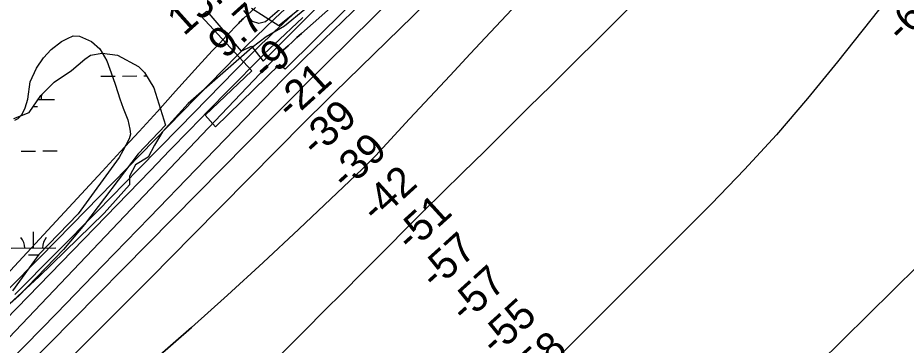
# Model space of a CAD drawing. Extents: x 3625074 to 3663148, y 511451 to 537151.
# Drawn here: x 3646106 to 3648096, y 525048 to 525783 of the extents above; entities that cross this region are included whole.
import ezdxf

# ---------------------------------------------------------------- set-up
doc = ezdxf.new("R2010")
doc.units = 0
for name, color, linetype in [('V-CHAN-DOCK', 7, 'Continuous'), ('V-RIVR-EDGE', 7, 'Continuous'), ('V-RIVR-RANG', 7, 'Continuous'), ('V-SITE-VEGE', 7, 'Continuous'), ('V-TOPO-DPTH', 7, 'Continuous'), ('V-TOPO-MAJR', 7, 'Continuous'), ('V-TOPO-MINR', 7, 'Continuous'), ('V-TOPO-WATR', 7, 'Continuous'), ('V-WETL-SWMP', 7, 'Continuous')]:
    doc.layers.add(name, color=color, linetype=linetype)

msp = doc.modelspace()

# ---------------------------------------------------------------- linework, layer by layer
at = {"layer": 'V-CHAN-DOCK'}
msp.add_lwpolyline([(3646529.6, 525797.1), (3646606.8, 525707.4), (3646629.7, 525718.8), (3646656.1, 525685.2), (3646807.4, 525837.4), (3646841.7, 525802.6), (3646705, 525667.4), (3646692.4, 525678.1), (3646549, 525537.8), (3646525.7, 525563.9), (3646630.4, 525663.2), (3646516.5, 525786.8), (3646529.6, 525797.1)], dxfattribs=at)
at = {"layer": 'V-RIVR-EDGE'}
for points in [[(3648241.3, 527270.7), (3648129.5, 527157.7), (3648027.6, 527059.3), (3647948.3, 526987.2), (3647909.1, 526970.1), (3647897.4, 526945), (3647890.6, 526926), (3647798.4, 526805.5), (3647663.3, 526672.9), (3647504.8, 526520.7), (3647380.7, 526393), (3647165.7, 526160.7), (3647041.7, 526055), (3646945.3, 525974.3), (3646817.5, 525863.8), (3646748.8, 525801.4), (3646703.9, 525763.6), (3646662.2, 525739.8), (3646630.9, 525715.9)], [(3646630.9, 525715.9), (3646487.8, 525590.1), (3646430.1, 525526.5), (3646412.2, 525497.1), (3646398.1, 525469.6), (3646369.8, 525453.1), (3646356.3, 525427.4), (3646356.3, 525407.8), (3646299.7, 525344.2), (3646153.5, 525201.8), (3645944.1, 525009.3)]]:
    msp.add_lwpolyline(points, dxfattribs=at)
at = {"layer": 'V-SITE-VEGE'}
for points in [[(3646713, 525817.9), (3646661.4, 525773.6), (3646645.9, 525769.6), (3646632.1, 525774.4), (3646612.6, 525798.6)], [(3646099.5, 525553.2), (3646107.3, 525556.3), (3646116.2, 525566), (3646122.9, 525580.3), (3646128.7, 525600.2), (3646134.2, 525638.6), (3646148.6, 525669.3), (3646163.8, 525693), (3646180.9, 525711.6), (3646204.3, 525729.5), (3646217.9, 525736.1), (3646230, 525741.9), (3646244.7, 525741.5), (3646271.1, 525729.4), (3646289.8, 525713.1), (3646306.1, 525686.2), (3646319.2, 525648.5), (3646325, 525631.4), (3646335.1, 525600.7), (3646342.5, 525580.1), (3646352.5, 525554), (3646357.6, 525532.6), (3646358.7, 525521.7), (3646356, 525511.3), (3646341.6, 525484.1), (3646333.4, 525468.9), (3646241.5, 525342.7), (3646153.1, 525251.9), (3646094.4, 525170.3)]]:
    msp.add_lwpolyline(points, dxfattribs=at)
at = {"layer": 'V-TOPO-DPTH'}
for points in [[(3645985.1, 524958.3), (3646663.3, 525672.6), (3646672.7, 525682.3), (3646682.2, 525691.8), (3646691.8, 525701.3), (3646701.6, 525710.6), (3646711.5, 525719.8), (3646721.4, 525728.9), (3646731.4, 525738), (3646741.4, 525746.9), (3647498.8, 526419.5), (3647508.3, 526428), (3647517.7, 526436.6), (3647527.1, 526445.2), (3647536.5, 526453.8), (3647646.3, 526556.2), (3647710.1, 526616.6), (3647773.2, 526677.6), (3647835.4, 526739.7), (3647896.9, 526802.3), (3648268, 527186.7)], [(3648268, 527186.7), (3647896.9, 526802.3), (3647835.4, 526739.7), (3647773.2, 526677.6), (3647710.1, 526616.6), (3647646.3, 526556.2), (3647536.5, 526453.8), (3647527.1, 526445.2), (3647517.7, 526436.6), (3647508.3, 526428), (3647498.8, 526419.5), (3646741.4, 525746.9), (3646731.4, 525738), (3646721.4, 525728.9), (3646711.5, 525719.8), (3646701.6, 525710.6), (3646691.8, 525701.3), (3646682.2, 525691.8), (3646672.7, 525682.3), (3646663.3, 525672.6), (3645985.1, 524958.3)], [(3648302.5, 527096.6), (3647569.9, 526426.7), (3647558.1, 526415.8), (3647546.2, 526404.9), (3647534.4, 526394), (3647522.6, 526383.1), (3647417.1, 526285.3), (3647352.9, 526225.2), (3647289.1, 526164.6), (3647225.9, 526103.4), (3647163.1, 526041.8), (3646745.6, 525628.3), (3646744, 525626.7), (3646742.4, 525625.1), (3646739.2, 525621.9), (3646720.2, 525602.5), (3646709, 525591.2), (3646697.9, 525579.9), (3646686.8, 525568.6), (3646675.6, 525557.3), (3645952.9, 524824.9)], [(3648302.5, 527096.6), (3647569.9, 526426.7), (3647558.1, 526415.8), (3647546.2, 526404.9), (3647534.4, 526394), (3647522.6, 526383.1), (3647417.1, 526285.3), (3647352.9, 526225.2), (3647289.1, 526164.6), (3647225.9, 526103.4), (3647163.1, 526041.8), (3646745.6, 525628.3), (3646744, 525626.7), (3646742.4, 525625.1), (3646739.2, 525621.9), (3646720.2, 525602.5), (3646709, 525591.2), (3646697.9, 525579.9), (3646686.8, 525568.6), (3646675.6, 525557.3), (3645952.9, 524824.9)], [(3646216.4, 525010.9), (3646310.4, 525105.1), (3646404.1, 525199.6), (3646497.8, 525294.2), (3646749.3, 525549), (3646765.5, 525565.3), (3646781.8, 525581.6), (3646798.1, 525597.7), (3646814.5, 525613.9), (3647197.7, 525988.8), (3647262.1, 526051.3), (3647326.9, 526113.3), (3647392.3, 526174.8), (3647458, 526235.9), (3647540.4, 526311.8), (3647565.2, 526334.6), (3647590.1, 526357.5), (3647615, 526380.3), (3647639.9, 526403.1), (3647847.8, 526592.7), (3647949.1, 526686.2), (3648049.7, 526780.3), (3648149.3, 526875.5)], [(3646216.4, 525010.9), (3646310.4, 525105.1), (3646404.1, 525199.6), (3646497.8, 525294.2), (3646749.3, 525549), (3646765.5, 525565.3), (3646781.8, 525581.6), (3646798.1, 525597.7), (3646814.5, 525613.9), (3647197.7, 525988.8), (3647262.1, 526051.3), (3647326.9, 526113.3), (3647392.3, 526174.8), (3647458, 526235.9), (3647540.4, 526311.8), (3647565.2, 526334.6), (3647590.1, 526357.5), (3647615, 526380.3), (3647639.9, 526403.1), (3647847.8, 526592.7), (3647949.1, 526686.2), (3648049.7, 526780.3), (3648149.3, 526875.5)], [(3647620.2, 526235.7), (3647165.1, 525750.2), (3647119.7, 525701.6), (3647074.3, 525653), (3647028.9, 525604.3), (3646983.7, 525555.6), (3646907.2, 525473.2), (3646900.1, 525465.7), (3646893, 525458.4), (3646885.7, 525451.1), (3646878.3, 525444), (3646735.4, 525308.4), (3646656, 525234.1), (3646576, 525160.4), (3646495, 525087.9), (3646413.4, 525016)], [(3646413.4, 525016), (3646495, 525087.9), (3646576, 525160.4), (3646656, 525234.1), (3646735.4, 525308.4), (3646878.3, 525444), (3646885.7, 525451.1), (3646893, 525458.4), (3646900.1, 525465.7), (3646907.2, 525473.2), (3646983.7, 525555.6), (3647028.9, 525604.3), (3647074.3, 525653), (3647119.7, 525701.6), (3647165.1, 525750.2), (3647620.2, 526235.7)], [(3646099.8, 525162.1), (3646192.3, 525255.5), (3646284.6, 525349.1), (3646376.7, 525442.9), (3646468.7, 525536.8), (3646625.3, 525697.1), (3646639, 525710.8), (3646652.7, 525724.5), (3646666.7, 525737.9), (3646680.7, 525751.2), (3646822.3, 525883.6)], [(3646822.3, 525883.6), (3646680.7, 525751.2), (3646666.7, 525737.9), (3646652.7, 525724.5), (3646639, 525710.8), (3646625.3, 525697.1), (3646468.7, 525536.8), (3646376.7, 525442.9), (3646284.6, 525349.1), (3646192.3, 525255.5), (3646099.8, 525162.1)], [(3645938.9, 525053.3), (3646295.3, 525437.6), (3646336.6, 525482.5), (3646377.9, 525527.4), (3646418.9, 525572.5), (3646459.8, 525617.8), (3646510.1, 525673.7), (3646525.9, 525691), (3646541.7, 525708.2), (3646557.7, 525725.2), (3646573.9, 525742.1), (3646601.2, 525770.4), (3646603.8, 525773.1), (3646606.4, 525775.7), (3646609.1, 525778.3), (3646611.8, 525780.9), (3646638.4, 525805.7)]]:
    msp.add_lwpolyline(points, dxfattribs=at)
at = {"layer": 'V-TOPO-MAJR'}
msp.add_lwpolyline([(3648099.6, 526453), (3647833.4, 526164.7), (3647818.9, 526149), (3647804.1, 526133.6), (3647789.2, 526118.3), (3647774.2, 526103.1), (3647300.5, 525630.9), (3647251.1, 525581.7), (3647201.6, 525532.6), (3647151.9, 525483.6), (3647102.3, 525434.6), (3647014.2, 525348), (3647008.5, 525342.4), (3647002.8, 525336.8), (3646997.1, 525331.1), (3646991.5, 525325.4), (3646918.8, 525252), (3646876.8, 525209.6), (3646834.7, 525167.3), (3646792.6, 525125), (3646750.5, 525082.7), (3646595.3, 524927.2)], dxfattribs=at)
at = {"layer": 'V-TOPO-MINR'}
for points in [[(3648268, 527186.7), (3647896.9, 526802.3), (3647835.4, 526739.7), (3647773.2, 526677.6), (3647710.1, 526616.6), (3647646.3, 526556.2), (3647536.5, 526453.8), (3647527.1, 526445.2), (3647517.7, 526436.6), (3647508.3, 526428), (3647498.8, 526419.5), (3646741.4, 525746.9), (3646731.4, 525738), (3646721.4, 525728.9), (3646711.5, 525719.8), (3646701.6, 525710.6), (3646691.8, 525701.3), (3646682.2, 525691.8), (3646672.7, 525682.3), (3646663.3, 525672.6), (3645985.1, 524958.3)], [(3648131.7, 527144.1), (3648046.5, 527061.2), (3647961, 526978.6), (3647875.3, 526896.2), (3647789.3, 526814.2), (3647486.8, 526526.5), (3647472.7, 526513.2), (3647458.5, 526500), (3647444.2, 526486.8), (3647429.8, 526473.7), (3647315.2, 526370.2), (3647243.6, 526305.2), (3647172.3, 526239.9), (3647101.4, 526174.2), (3647030.7, 526108.2), (3646681.9, 525780.6), (3646660.4, 525760.1), (3646639.1, 525739.5), (3646618.1, 525718.6), (3646597.3, 525697.6), (3646227.1, 525318.1), (3646155.6, 525245.2), (3646083.9, 525172.5)], [(3648302.5, 527096.6), (3647569.9, 526426.7), (3647558.1, 526415.8), (3647546.2, 526404.9), (3647534.4, 526394), (3647522.6, 526383.1), (3647417.1, 526285.3), (3647352.9, 526225.2), (3647289.1, 526164.6), (3647225.9, 526103.4), (3647163.1, 526041.8), (3646745.6, 525628.3), (3646744, 525626.7), (3646742.4, 525625.1), (3646739.2, 525621.9), (3646720.2, 525602.5), (3646709, 525591.2), (3646697.9, 525579.9), (3646686.8, 525568.6), (3646675.6, 525557.3), (3645952.9, 524824.9)], [(3648108.7, 526959.5), (3648016, 526871.6), (3647922.8, 526784.1), (3647829.3, 526697), (3647565.3, 526452.5), (3647548.4, 526436.9), (3647531.5, 526421.3), (3647514.5, 526405.8), (3647497.5, 526390.3), (3647211, 526129.8), (3647126.8, 526052.4), (3647043, 525974.6), (3646960, 525895.9), (3646877.4, 525816.7), (3646747.7, 525691.1), (3646730.5, 525674.3), (3646713.4, 525657.3), (3646696.5, 525640.1), (3646679.7, 525622.9), (3646505.3, 525442), (3646401.3, 525334.3), (3646297.1, 525226.8), (3646192.7, 525119.5), (3646088.2, 525012.3)], [(3648149.3, 526875.5), (3648049.7, 526780.3), (3647949.1, 526686.2), (3647847.8, 526592.7), (3647639.9, 526403.1), (3647615, 526380.3), (3647590.1, 526357.5), (3647565.2, 526334.6), (3647540.4, 526311.8), (3647458, 526235.9), (3647392.3, 526174.8), (3647326.9, 526113.3), (3647262.1, 526051.3), (3647197.7, 525988.8), (3646814.5, 525613.9), (3646798.1, 525597.7), (3646781.8, 525581.6), (3646765.5, 525565.3), (3646749.3, 525549), (3646497.8, 525294.2), (3646404.1, 525199.6), (3646310.4, 525105.1), (3646216.4, 525010.9)], [(3647620.2, 526235.7), (3647165.1, 525750.2), (3647119.7, 525701.6), (3647074.3, 525653), (3647028.9, 525604.3), (3646983.7, 525555.6), (3646907.2, 525473.2), (3646900.1, 525465.7), (3646893, 525458.4), (3646885.7, 525451.1), (3646878.3, 525444), (3646735.4, 525308.4), (3646656, 525234.1), (3646576, 525160.4), (3646495, 525087.9), (3646413.4, 525016)], [(3648096.2, 525899.6), (3648088.3, 525883.8), (3648087.3, 525881.4), (3648080.2, 525866.7), (3648072.3, 525852.4), (3648063.4, 525838.8), (3648053.8, 525825.6), (3647942.2, 525683.8), (3647874.8, 525601.3), (3647805.5, 525520.4), (3647733.5, 525442), (3647659.5, 525365.3), (3647322, 525027)], [(3646638.4, 525805.7), (3646611.8, 525780.9), (3646609.1, 525778.3), (3646606.4, 525775.7), (3646603.8, 525773.1), (3646601.2, 525770.4), (3646573.9, 525742.1), (3646557.7, 525725.2), (3646541.7, 525708.2), (3646525.9, 525691), (3646510.1, 525673.7), (3646459.8, 525617.8), (3646418.9, 525572.5), (3646377.9, 525527.4), (3646336.6, 525482.5), (3646295.3, 525437.6), (3645938.9, 525053.3)], [(3646745, 525783), (3646679.5, 525722), (3646672.9, 525715.7), (3646666.3, 525709.4), (3646659.8, 525703), (3646653.4, 525696.5), (3646578.4, 525619.9), (3646534.5, 525575.1), (3646490.7, 525530.2), (3646447, 525485.3), (3646403.2, 525440.3), (3645878.7, 524899.9)], [(3648179, 525282.7), (3647618.8, 524729.4)]]:
    msp.add_lwpolyline(points, dxfattribs=at)
at = {"layer": 'V-TOPO-WATR'}
msp.add_lwpolyline([(3646822.3, 525883.6), (3646680.7, 525751.2), (3646666.7, 525737.9), (3646652.7, 525724.5), (3646639, 525710.8), (3646625.3, 525697.1), (3646468.7, 525536.8), (3646376.7, 525442.9), (3646284.6, 525349.1), (3646192.3, 525255.5), (3646099.8, 525162.1)], dxfattribs=at)
at = {"layer": 'V-WETL-SWMP'}
for p, q in [((3646292.6, 525651.3), (3646324.6, 525651.6)), ((3646340.6, 525651.8), (3646372.6, 525652.1)), ((3646388.6, 525652.3), (3646394.6, 525652.3)), ((3646151.6, 525599.2), (3646188.5, 525599.5)), ((3646141.3, 525583.6), (3646150.7, 525583.7)), ((3646114.2, 525483.4), (3646146.2, 525483.7)), ((3646162.2, 525483.8), (3646194.2, 525484.2)), ((3646141.8, 525266.4), (3646141.5, 525302.4)), ((3646091.8, 525265.9), (3646191.8, 525266.9)), ((3646130, 525250.8), (3646154, 525251.1))]:
    msp.add_line(p, q, dxfattribs=at)
for points in [[(3646821.1, 525869.2), (3646692.7, 525766.2), (3646690.9, 525764.7)], [(3646690.9, 525764.7), (3646629.9, 525803.4)], [(3646097.7, 525556.9), (3646132.1, 525569.8), (3646157.8, 525608.4), (3646187.9, 525638.5), (3646226.6, 525664.3), (3646256.6, 525690), (3646269.5, 525698.6), (3646295.3, 525702.9), (3646329.7, 525698.6), (3646376.9, 525672.9), (3646389.8, 525660), (3646411.3, 525625.6), (3646437.4, 525541.9), (3646376.2, 525477.2), (3646255.8, 525318.8), (3646208.5, 525263.2), (3646108.4, 525158.7), (3646001.7, 525064.7)]]:
    msp.add_lwpolyline(points, dxfattribs=at)
for centre, start, end in [((3646193.7, 525600.1), 162.3014, 181.3468), ((3646086.6, 525266.3), 359.8032, 41.3469), ((3646197.1, 525267.4), 139.8032, 181.3468)]:
    msp.add_arc(centre, 35.2, start, end, dxfattribs=at)

# ---------------------------------------------------------------- texts
at = {"layer": 'V-RIVR-RANG'}
for s, rotation, p in [('13.4', 41.9383, (3646478.4, 525740.2)), ('-60', 43.6476, (3648086.2, 525723.8)), ('9.7', 41.9383, (3646570.2, 525688.2)), ('-9', 41.9383, (3646664.3, 525638.3)), ('-21', 42.2249, (3646717.9, 525551.6)), ('-39', 42.2249, (3646774.4, 525467.8)), ('-39', 42.2249, (3646841.4, 525393.6)), ('-42', 42.2249, (3646909, 525319.9)), ('-51', 42.2249, (3646986.8, 525255.4)), ('-57', 42.2249, (3647041.5, 525170.1)), ('-57', 42.2249, (3647108.5, 525095.8)), ('-55', 42.2249, (3647176.3, 525022.3)), ('-58', 42.2249, (3647244.1, 524948.8))]:
    msp.add_text(s, height=67, rotation=rotation, dxfattribs=at).set_placement(p)

doc.saveas('drawing.dxf')
